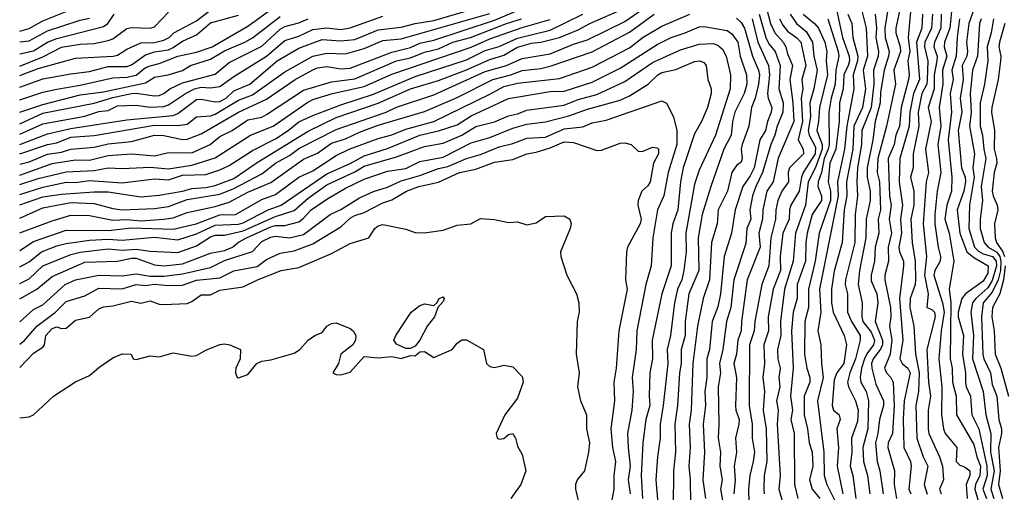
# Model space of a CAD drawing. Header units: metres. Extents: x -51132 to -49532, y -231222 to -229437.
# Tile 328 of 656: x -51132 to -51026, y -229602 to -229551. Entities that reach past the tile are written whole.
import ezdxf

# ---------------------------------------------------------------- set-up
doc = ezdxf.new("R2010")
doc.units = ezdxf.units.M
for name, color, linetype in [('CONTOUR_HALF', 8, 'Continuous'), ('CONTOUR_INDEX', 1, 'Continuous'), ('CONTOUR_INTER', 3, 'Continuous')]:
    doc.layers.add(name, color=color, linetype=linetype)

msp = doc.modelspace()

# ---------------------------------------------------------------- linework, layer by layer
at = {"layer": 'CONTOUR_HALF'}
for points, elevation in [([(-51131.58, -229557.35), (-51129.58, -229556.58), (-51125.58, -229555.47), (-51121.55, -229555.26), (-51121.08, -229555.14), (-51120.08, -229554.51), (-51118.58, -229553.82), (-51117.08, -229553.8), (-51116.08, -229553.55), (-51115.53, -229553.26), (-51115.03, -229552.76), (-51112.58, -229551.46), (-51110.08, -229549.54)], 55.5), ([(-51036.79, -229549.26), (-51037.45, -229552.26), (-51037.46, -229552.76), (-51036.97, -229554.26), (-51036.96, -229554.76), (-51037.67, -229556.76), (-51037.49, -229558.26), (-51038.44, -229562.76), (-51039.37, -229566.26), (-51039.44, -229567.76), (-51039.21, -229568.76), (-51039.08, -229571.76), (-51039.33, -229572.76), (-51039.27, -229574.26), (-51039.65, -229575.76), (-51039.74, -229577.26), (-51040.09, -229578.76), (-51040.08, -229579.39), (-51039.48, -229580.76), (-51039.37, -229581.76), (-51039.65, -229583.76), (-51038.88, -229585.76), (-51038.89, -229586.26), (-51039.08, -229586.72), (-51039.87, -229587.76), (-51040.07, -229588.26), (-51040.04, -229588.76), (-51039.58, -229590.48), (-51038.78, -229592.26), (-51038.79, -229592.76), (-51039.21, -229594.26), (-51039.37, -229595.76), (-51039.63, -229596.76), (-51039.45, -229598.76), (-51039.15, -229599.76), (-51038.81, -229602.26)], 56.5), ([(-51131.58, -229564.73), (-51128.58, -229563.61), (-51126.08, -229563.03), (-51120.08, -229562.11), (-51115.08, -229561.64), (-51114.58, -229561.43), (-51112.58, -229559.92), (-51112.08, -229559.89), (-51110.58, -229560.18), (-51110.08, -229560.13), (-51109.41, -229559.76), (-51108.58, -229559), (-51106.84, -229558.26), (-51103.92, -229555.76), (-51101.58, -229554.4), (-51099.08, -229553.49), (-51097.08, -229553.63), (-51095.58, -229553.46), (-51093.08, -229552.43), (-51090.58, -229552.15), (-51089.08, -229551.74), (-51087.08, -229551.42), (-51081.58, -229549.84)], 58.5), ([(-51131.58, -229559.95), (-51129.08, -229559.12), (-51127.58, -229558.79), (-51125.08, -229558.38), (-51121.58, -229557.6), (-51120.08, -229557.52), (-51119.08, -229557.32), (-51118.08, -229556.49), (-51117.58, -229556.3), (-51116.58, -229556.04), (-51114.58, -229555.26), (-51112.58, -229554.83), (-51110.9, -229554.26), (-51107.08, -229552.05), (-51104.08, -229549.89)], 56.5), ([(-51131.58, -229571.23), (-51129.08, -229570.36), (-51127.08, -229570.06), (-51123.58, -229569.81), (-51122.08, -229569.83), (-51118.58, -229570.36), (-51116.58, -229570.2), (-51114.08, -229569.77), (-51113.08, -229569.47), (-51111.58, -229569.37), (-51110.58, -229569.15), (-51108.58, -229568.4), (-51106.08, -229566.66), (-51100.58, -229563.33), (-51097.58, -229561.86), (-51093.08, -229560.3), (-51089.58, -229558.78), (-51086.58, -229557.87), (-51083.58, -229556.74), (-51081.08, -229555.63), (-51079.58, -229555.16), (-51078.08, -229554.3), (-51076.58, -229553.85), (-51075.58, -229553.77), (-51073.58, -229553.25), (-51071.58, -229552.45), (-51070.33, -229551.76), (-51066.58, -229550.1)], 61.5), ([(-51131.58, -229566.85), (-51130.58, -229566.6), (-51128.58, -229565.8), (-51127.08, -229565.58), (-51126.08, -229565.24), (-51123.58, -229565.02), (-51122.08, -229564.67), (-51119.58, -229564.42), (-51117.08, -229563.74), (-51116.08, -229563.79), (-51114.08, -229564.22), (-51113.58, -229564.17), (-51112.08, -229563.59), (-51108.08, -229561.26), (-51105.08, -229559.89), (-51101.99, -229557.76), (-51100.08, -229556.73), (-51099.58, -229556.53), (-51098.58, -229556.39), (-51097.08, -229556.63), (-51096.08, -229556.54), (-51091.58, -229554.84), (-51089.58, -229554.32), (-51088.58, -229553.86), (-51087.08, -229553.55), (-51080.58, -229551.41), (-51078.08, -229550.36)], 59.5), ([(-51131.58, -229552.57), (-51130.58, -229552.3), (-51129.08, -229551.47), (-51126.58, -229550.46)], 53.5), ([(-51131.58, -229555.03), (-51130.08, -229554.68), (-51128.58, -229553.76), (-51127.58, -229553.35), (-51122.58, -229552.09), (-51122.12, -229551.76), (-51121.43, -229550.76)], 54.5), ([(-51131.58, -229574.23), (-51128.08, -229572.93), (-51126.08, -229572.34), (-51124.08, -229572.36), (-51121.58, -229572.87), (-51120.08, -229572.81), (-51118.58, -229572.94), (-51116.08, -229572.76), (-51115.08, -229572.61), (-51113.58, -229572.06), (-51110.58, -229571.39), (-51109.08, -229570.93), (-51107.08, -229569.86), (-51104.58, -229568.83), (-51101.08, -229566.31), (-51099.58, -229565.69), (-51098.08, -229564.6), (-51096.58, -229564.13), (-51095.08, -229563.42), (-51093.08, -229562.67), (-51088.08, -229561.2), (-51084.58, -229559.69), (-51080.73, -229557.76), (-51078.8, -229557.26), (-51077.58, -229556.8), (-51075.58, -229556.57), (-51074.58, -229556.33), (-51070.08, -229554.79), (-51066.08, -229552.7), (-51063.42, -229550.76)], 62.5), ([(-51051.32, -229550.26), (-51050.93, -229551.76), (-51050.46, -229552.76), (-51049.54, -229553.76), (-51049.25, -229554.26), (-51049.08, -229555), (-51048.55, -229556.26), (-51048.84, -229557.76), (-51048.52, -229560.26), (-51048.41, -229562.26), (-51050.08, -229566.21), (-51050.64, -229568.76), (-51051.32, -229569.76), (-51051.72, -229571.76), (-51051.76, -229572.76), (-51052.17, -229574.26), (-51052.04, -229575.76), (-51053.41, -229579.26), (-51054.04, -229583.76), (-51054.07, -229584.76), (-51054.42, -229585.76), (-51054.55, -229587.26), (-51054.84, -229588.26), (-51054.55, -229589.76), (-51054.67, -229592.76), (-51054.63, -229593.26), (-51054.29, -229594.26), (-51054.3, -229594.76), (-51054.67, -229596.26), (-51054.56, -229597.76), (-51054.8, -229599.26), (-51054.72, -229600.76), (-51054.86, -229602.26)], 61.5), ([(-51048.8, -229550.76), (-51048.13, -229551.76), (-51047.08, -229552.63), (-51046.41, -229553.76), (-51046.25, -229555.26), (-51045.89, -229556.76), (-51046.25, -229558.76), (-51046.7, -229560.26), (-51046.63, -229561.76), (-51046.85, -229563.26), (-51046.76, -229563.76), (-51046.08, -229565.03), (-51046.1, -229565.76), (-51047.39, -229567.76), (-51047.59, -229568.26), (-51047.85, -229569.76), (-51048.72, -229571.26), (-51048.87, -229571.76), (-51048.91, -229572.76), (-51049.6, -229574.26), (-51049.89, -229576.76), (-51049.85, -229578.26), (-51050.62, -229580.26), (-51051.18, -229583.26), (-51051.14, -229584.76), (-51051.62, -229586.26), (-51051.54, -229588.26), (-51051.73, -229589.76), (-51051.57, -229591.26), (-51051.7, -229593.26), (-51051.38, -229595.26), (-51051.31, -229598.76), (-51051.61, -229600.26), (-51051.62, -229601.76), (-51051.6, -229602.26)], 60.5), ([(-51042.62, -229550.76), (-51042.16, -229551.76), (-51042.08, -229553.26), (-51041.54, -229555.26), (-51041.58, -229555.76), (-51042.03, -229557.26), (-51041.95, -229558.76), (-51042.71, -229562.76), (-51042.95, -229565.26), (-51043.73, -229568.76), (-51043.63, -229570.26), (-51045.66, -229580.26), (-51045.5, -229582.76), (-51045.83, -229584.76), (-51045.52, -229586.26), (-51045.45, -229588.26), (-51045.25, -229589.76), (-51045.85, -229592.26), (-51045.17, -229597.76), (-51045.16, -229600.26), (-51044.87, -229601.26), (-51043.62, -229603.76)], 58.5), ([(-51039.65, -229550.76), (-51039.51, -229552.26), (-51039.58, -229553.26), (-51039.32, -229554.76), (-51039.35, -229555.26), (-51039.84, -229556.76), (-51039.81, -229558.26), (-51040.08, -229560.76), (-51041.09, -229563.26), (-51041.15, -229564.76), (-51041.58, -229567.26), (-51041.65, -229568.76), (-51041.55, -229570.26), (-51041.83, -229572.26), (-51041.85, -229575.26), (-51042.87, -229579.26), (-51042.88, -229579.76), (-51042.65, -229580.76), (-51042.65, -229582.76), (-51042.22, -229583.76), (-51041.29, -229585.26), (-51041.27, -229585.76), (-51041.77, -229587.76), (-51042.4, -229589.26), (-51042.63, -229590.26), (-51042.55, -229590.76), (-51041.79, -229592.26), (-51041.48, -229593.26), (-51041.58, -229594.48), (-51042.22, -229596.26), (-51042.18, -229597.76), (-51042.35, -229599.26), (-51042.07, -229600.26), (-51041.75, -229602.76)], 57.5), ([(-51034.59, -229550.76), (-51034.64, -229552.26), (-51035.21, -229553.76), (-51034.91, -229557.76), (-51035.54, -229559.26), (-51035.96, -229561.26), (-51036, -229562.76), (-51037.01, -229566.26), (-51037.09, -229568.76), (-51036.74, -229571.26), (-51036.94, -229572.76), (-51036.84, -229574.26), (-51037.11, -229575.76), (-51037.07, -229576.26), (-51036.63, -229577.26), (-51036.62, -229577.76), (-51037.04, -229581.26), (-51036.69, -229585.76), (-51037, -229587.76), (-51036.77, -229588.26), (-51036.15, -229588.76), (-51035.92, -229589.26), (-51036.55, -229592.26), (-51036.65, -229594.26), (-51036.58, -229597.26), (-51035.88, -229598.76), (-51035.81, -229599.26), (-51036.06, -229601.76), (-51035.85, -229602.26)], 55.5), ([(-51032.58, -229550.76), (-51032.61, -229552.26), (-51033.31, -229553.76), (-51033.38, -229554.26), (-51033, -229555.26), (-51033.03, -229555.76), (-51033.34, -229557.26), (-51033.34, -229558.76), (-51033.96, -229560.76), (-51033.64, -229562.26), (-51034.25, -229565.26), (-51033.94, -229567.76), (-51034.2, -229568.76), (-51034.51, -229573.26), (-51034.16, -229576.76), (-51034.35, -229578.76), (-51033.99, -229580.76), (-51034.11, -229582.26), (-51033.58, -229582.45), (-51033.31, -229582.76), (-51033.23, -229583.26), (-51034.11, -229586.76), (-51033.95, -229590.26), (-51033.71, -229591.76), (-51033.99, -229593.26), (-51033.99, -229595.26), (-51033.91, -229595.76), (-51032.74, -229598.26), (-51032.44, -229599.26), (-51032.32, -229600.76), (-51032.75, -229601.76), (-51032.58, -229602.25)], 54.5), ([(-51131.58, -229562.53), (-51129.08, -229561.39), (-51123.58, -229560.31), (-51121.58, -229559.7), (-51119.58, -229559.28), (-51119.08, -229559.23), (-51117.08, -229559.51), (-51116.58, -229559.47), (-51116.08, -229559.26), (-51115.44, -229558.76), (-51114.08, -229558.13), (-51110.58, -229557.21), (-51109.08, -229555.94), (-51105.58, -229554.2), (-51103.58, -229552.36), (-51103.08, -229552.09), (-51101.58, -229551.68), (-51100.58, -229551.24)], 57.5), ([(-51131.58, -229569.04), (-51129.58, -229568.41), (-51126.58, -229567.67), (-51123.58, -229567.53), (-51122.08, -229567.25), (-51120.58, -229567.32), (-51117.58, -229567.18), (-51115.58, -229567.34), (-51113.08, -229566.96), (-51110.58, -229566.18), (-51106.77, -229563.76), (-51104.35, -229562.76), (-51100.73, -229560.26), (-51100.08, -229559.93), (-51097.99, -229559.26), (-51094.58, -229558.52), (-51091.58, -229557.18), (-51083.08, -229554.31), (-51081.08, -229553.42), (-51077.58, -229552.19), (-51074.58, -229551.31)], 60.5), ([(-51052.88, -229551.26), (-51052.27, -229553.76), (-51051.13, -229556.26), (-51051.01, -229557.26), (-51051.24, -229559.26), (-51051.16, -229559.76), (-51050.76, -229560.76), (-51050.84, -229561.26), (-51051.24, -229562.26), (-51051.45, -229563.26), (-51052.07, -229564.26), (-51052.66, -229567.26), (-51053.08, -229568.11), (-51053.89, -229569.26), (-51054.7, -229571.76), (-51055.11, -229574.26), (-51055.89, -229576.76), (-51056.27, -229580.76), (-51056.58, -229582.16), (-51057.19, -229583.76), (-51057.46, -229586.76), (-51057.76, -229587.76), (-51057.75, -229589.76), (-51057.96, -229591.26), (-51057.91, -229592.76), (-51058.13, -229594.76), (-51057.99, -229597.76), (-51058.17, -229600.76), (-51057.89, -229602.76)], 62.5), ([(-51044.74, -229551.26), (-51043.63, -229554.76), (-51043.57, -229555.26), (-51043.9, -229556.76), (-51043.97, -229558.26), (-51044.41, -229559.76), (-51044.65, -229561.26), (-51044.61, -229564.76), (-51044.7, -229565.26), (-51045.15, -229566.26), (-51045.44, -229567.76), (-51045.79, -229568.76), (-51045.82, -229569.26), (-51045.42, -229570.26), (-51045.42, -229570.76), (-51046.44, -229572.26), (-51046.97, -229574.26), (-51047.12, -229575.26), (-51047.16, -229577.26), (-51048.05, -229579.76), (-51048.06, -229581.26), (-51048.47, -229582.76), (-51048.64, -229584.76), (-51048.48, -229588.76), (-51048.77, -229591.76), (-51048.56, -229593.26), (-51048.74, -229594.26), (-51048.36, -229595.76), (-51048.34, -229601.26), (-51047.97, -229602.76)], 59.5), ([(-51030.61, -229551.26), (-51030.87, -229553.26), (-51030.96, -229555.26), (-51031.44, -229556.76), (-51031.27, -229557.76), (-51031.61, -229559.26), (-51031.47, -229561.26), (-51031.83, -229564.26), (-51031.42, -229568.26), (-51031.45, -229569.76), (-51031.95, -229571.26), (-51032.18, -229572.76), (-51031.7, -229574.26), (-51031.2, -229577.26), (-51031.71, -229580.26), (-51031.54, -229581.76), (-51031.6, -229587.76), (-51031.4, -229588.76), (-51031.37, -229590.26), (-51030.97, -229591.76), (-51030.92, -229593.76), (-51029.08, -229596.95), (-51028.76, -229598.26), (-51028.36, -229599.26), (-51028.44, -229600.26), (-51028.89, -229601.26), (-51028.96, -229601.76), (-51028.4, -229603.76)], 53.5), ([(-51028.27, -229551.26), (-51028.47, -229551.76), (-51028.68, -229555.26), (-51029.22, -229556.76), (-51029.45, -229559.26), (-51029.34, -229561.26), (-51029.52, -229562.76), (-51029.01, -229565.76), (-51029.19, -229567.26), (-51029.03, -229568.26), (-51029.55, -229571.26), (-51029.62, -229573.76), (-51028.99, -229575.76), (-51028.58, -229576.2), (-51028.08, -229576.48), (-51027.06, -229576.76), (-51026.68, -229577.26), (-51026.64, -229577.76), (-51027.08, -229579.36), (-51027.58, -229580.14), (-51028.86, -229581.26), (-51029.21, -229581.76), (-51029.39, -229582.76), (-51029.12, -229585.26), (-51029.21, -229587.76), (-51028.05, -229591.26), (-51027.76, -229593.76), (-51027.24, -229595.76), (-51027.27, -229597.76), (-51026.9, -229599.76), (-51027.25, -229601.76), (-51026.91, -229602.76)], 52.5), ([(-51025.73, -229551.76), (-51026.32, -229553.76), (-51026.39, -229554.26), (-51026.15, -229555.26), (-51026.19, -229555.76), (-51026.44, -229557.76), (-51027.14, -229560.76), (-51027.17, -229561.26), (-51026.85, -229563.26), (-51026.9, -229565.26), (-51026.62, -229566.26), (-51026.6, -229566.76), (-51026.89, -229567.76), (-51027.09, -229569.76), (-51027, -229570.26), (-51026.55, -229571.26), (-51026.49, -229571.76), (-51026.84, -229573.26), (-51026.76, -229574.76), (-51026.63, -229575.26), (-51025.95, -229576.26), (-51025.79, -229576.76)], 51.5), ([(-51131.58, -229577.88), (-51130.58, -229577.35), (-51129.25, -229576.26), (-51127.58, -229575.61), (-51126.58, -229575.36), (-51124.08, -229575.01), (-51122.08, -229574.91), (-51120.58, -229575), (-51117.08, -229574.68), (-51114.58, -229574.98), (-51112.58, -229574.35), (-51110.58, -229573.4), (-51108.08, -229573.28), (-51107.58, -229573.15), (-51104.88, -229571.76), (-51103.49, -229571.26), (-51098.58, -229567.89), (-51096.08, -229566.77), (-51094.58, -229565.96), (-51092.08, -229565.17), (-51088.58, -229563.73), (-51086.58, -229563.27), (-51084.58, -229562.62), (-51083.08, -229561.67), (-51079.08, -229559.8), (-51074.58, -229559.06), (-51073.08, -229559.01), (-51070.08, -229558.07), (-51067.08, -229556.54), (-51063.08, -229554), (-51061.58, -229553.25), (-51060.08, -229552.77), (-51058.58, -229552.1), (-51058.08, -229552.07), (-51055.58, -229552.52), (-51055.08, -229552.86), (-51054.43, -229553.76), (-51054.19, -229555.26), (-51053.48, -229557.26), (-51053.46, -229558.26), (-51053.75, -229559.26), (-51054.75, -229561.26), (-51055.01, -229562.26), (-51055.14, -229563.76), (-51055.93, -229565.26), (-51057.33, -229569.26), (-51058.24, -229572.26), (-51058.68, -229574.76), (-51058.63, -229578.26), (-51059.67, -229580.76), (-51060.07, -229583.76), (-51060.08, -229585.26), (-51060.5, -229586.76), (-51060.5, -229588.26), (-51060.69, -229589.26), (-51060.91, -229592.76), (-51061.18, -229594.76), (-51061.12, -229597.76), (-51061.32, -229599.76), (-51061.37, -229603.76)], 63.5), ([(-51131.58, -229581.32), (-51129.74, -229580.26), (-51128.08, -229578.91), (-51124.58, -229577.37), (-51121.08, -229577.28), (-51119.58, -229576.93), (-51119.08, -229576.95), (-51117.08, -229577.65), (-51116.08, -229577.77), (-51114.08, -229577.54), (-51111.08, -229576.4), (-51109.58, -229576.14), (-51108.7, -229575.76), (-51108.08, -229575.24), (-51107.22, -229574.76), (-51104.58, -229573.59), (-51104.08, -229573.43), (-51103.08, -229573.45), (-51101.58, -229573.05), (-51101.08, -229572.67), (-51100.27, -229571.76), (-51098.58, -229570.61), (-51096.58, -229569.44), (-51094.58, -229568.46), (-51092.08, -229567.61), (-51090.08, -229567.31), (-51088.58, -229566.57), (-51086.08, -229566.1), (-51083.08, -229564.56), (-51081.08, -229564.01), (-51078.58, -229562.99), (-51077.08, -229562.55), (-51075.08, -229562.31), (-51072.58, -229561.67), (-51070.58, -229560.94), (-51067.08, -229560), (-51066.08, -229559.53), (-51064.07, -229558.26), (-51063.03, -229557.26), (-51062.58, -229557.03), (-51061.08, -229556.68), (-51059.08, -229555.85), (-51058.52, -229555.76), (-51058.08, -229555.95), (-51057.84, -229556.26), (-51057.65, -229557.76), (-51057.28, -229558.76), (-51057.29, -229559.26), (-51057.69, -229560.76), (-51058.32, -229562.26), (-51059.08, -229563.59), (-51060.29, -229567.26), (-51060.6, -229568.76), (-51060.88, -229571.76), (-51061.41, -229573.26), (-51061.59, -229574.26), (-51061.6, -229577.76), (-51062.6, -229580.76), (-51063.64, -229585.76), (-51063.59, -229587.76), (-51063.86, -229589.26), (-51063.96, -229591.76), (-51063.89, -229592.76), (-51064.31, -229594.26), (-51064.62, -229596.76), (-51064.8, -229600.26), (-51064.65, -229602.76)], 64.5), ([(-51131.58, -229586.18), (-51131.08, -229585.78), (-51129.73, -229584.26), (-51127.72, -229582.76), (-51126.58, -229581.59), (-51124.58, -229580.99), (-51123.08, -229580.16), (-51120.58, -229580.23), (-51119.08, -229579.77), (-51118.08, -229579.87), (-51117.08, -229579.74), (-51115.58, -229579.89), (-51114.08, -229579.86), (-51112.58, -229579.32), (-51110.08, -229579.07), (-51108.58, -229578.32), (-51106.08, -229577.84), (-51105.08, -229577.1), (-51103.58, -229576.4), (-51102.08, -229576.17), (-51100.08, -229575.41), (-51097.08, -229573.58), (-51096.08, -229572.66), (-51095.58, -229572.37), (-51094.58, -229572.05), (-51092.58, -229571.01), (-51091.58, -229570.7), (-51090.02, -229569.76), (-51088.68, -229569.26), (-51086.58, -229568.8), (-51084.31, -229567.76), (-51082.58, -229567.41), (-51080.58, -229566.65), (-51078.58, -229566.34), (-51077.08, -229565.74), (-51076.08, -229565.57), (-51074.58, -229565.11), (-51073.08, -229564.45), (-51072.08, -229564.54), (-51069.58, -229565.38), (-51069.08, -229565.35), (-51067.08, -229564.59), (-51066.58, -229564.58), (-51065.9, -229564.76), (-51065.08, -229565.49), (-51064.58, -229565.46), (-51063.58, -229565.04), (-51063.08, -229565.09), (-51062.93, -229565.26), (-51062.95, -229565.76), (-51063.5, -229566.76), (-51063.85, -229568.76), (-51064.08, -229569.18), (-51064.73, -229569.76), (-51065.12, -229570.76), (-51065.17, -229571.26), (-51064.82, -229572.76), (-51064.92, -229573.26), (-51066.27, -229575.76), (-51066.37, -229576.26), (-51066.5, -229579.26), (-51066.33, -229580.26), (-51067.22, -229584.76), (-51067.51, -229588.76), (-51067.75, -229590.26), (-51067.69, -229592.26), (-51068.07, -229595.26), (-51067.89, -229597.26), (-51067.56, -229598.76), (-51067.73, -229600.26), (-51067.75, -229601.76), (-51068.39, -229605.26)], 65.5), ([(-51025.71, -229577.76), (-51025.87, -229579.26), (-51026.27, -229580.76), (-51027.07, -229582.26), (-51027.13, -229583.26), (-51026.9, -229584.76), (-51026.77, -229587.26), (-51026.18, -229588.76), (-51025.36, -229591.76)], 51.5), ([(-51086.5, -229581.26), (-51086.08, -229581.11), (-51085.98, -229581.26), (-51086.08, -229581.61), (-51086.66, -229582.26), (-51087.01, -229583.26), (-51087.79, -229584.26), (-51088.6, -229585.76), (-51089.08, -229586.39), (-51089.58, -229586.64), (-51090.08, -229586.64), (-51091.08, -229586.18), (-51091.37, -229585.76), (-51091.16, -229585.26), (-51089.51, -229582.76), (-51088.58, -229582.02), (-51088.08, -229581.86), (-51087.08, -229582.04), (-51086.76, -229581.76), (-51086.5, -229581.26)], 66.5), ([(-51131.58, -229594.1), (-51130.58, -229593.98), (-51130.1, -229593.76), (-51127.95, -229591.76), (-51125.58, -229590.21), (-51124.08, -229589.54), (-51123.08, -229588.68), (-51121.58, -229587.64), (-51120.58, -229587.23), (-51119.59, -229587.26), (-51119.38, -229587.76), (-51119.08, -229587.81), (-51117.58, -229587.44), (-51116.58, -229587.54), (-51115.08, -229587.1), (-51113.08, -229587.48), (-51112.58, -229587.41), (-51111.58, -229586.82), (-51110.08, -229586.21), (-51109.58, -229586.15), (-51109, -229586.26), (-51107.84, -229586.76), (-51107.9, -229587.76), (-51108.35, -229588.76), (-51108.41, -229589.26), (-51108.23, -229589.76), (-51108.08, -229589.8), (-51107.08, -229589.45), (-51106.09, -229588.26), (-51105.58, -229588.01), (-51104.58, -229587.87), (-51102.08, -229587.16), (-51101.49, -229586.76), (-51100.58, -229585.74), (-51099.88, -229585.26), (-51099.08, -229584.92), (-51098.58, -229584.25), (-51098.08, -229583.97), (-51097.58, -229583.88), (-51096.08, -229584.51), (-51095.74, -229584.76), (-51095.46, -229585.26), (-51095.49, -229585.76), (-51095.79, -229586.26), (-51097.08, -229587.26), (-51097.34, -229588.26), (-51097.94, -229589.26), (-51097.58, -229589.43), (-51097.08, -229589.47), (-51096.08, -229589.19), (-51094.58, -229587.52), (-51093.08, -229587.65), (-51091.58, -229587.49), (-51090.58, -229587.7), (-51089.58, -229587.38), (-51089.08, -229587.44), (-51088.58, -229586.99), (-51088.08, -229586.96), (-51087.08, -229587.61), (-51085.12, -229586.76), (-51084.58, -229586.08), (-51084.08, -229585.7), (-51083.58, -229585.71), (-51081.76, -229586.76), (-51081.42, -229588.26), (-51081.08, -229588.58), (-51080.58, -229588.67), (-51079.58, -229588.42), (-51078.58, -229588.62), (-51077.58, -229589.65), (-51077.49, -229590.26), (-51078.08, -229591.98), (-51079.44, -229593.76), (-51080.37, -229595.76), (-51080.28, -229596.26), (-51080.08, -229596.39), (-51079.58, -229596.3), (-51079.08, -229595.88), (-51078.58, -229595.76), (-51078.3, -229596.26), (-51078.08, -229597.12), (-51077.58, -229598.03), (-51077.2, -229599.76), (-51077.74, -229601.26), (-51078.8, -229602.76)], 66.5)]:
    msp.add_lwpolyline(points, dxfattribs=dict(at, elevation=elevation))
at = {"layer": 'CONTOUR_INDEX'}
for points, elevation in [([(-51131.58, -229556.35), (-51129.08, -229555.35), (-51127.08, -229554.31), (-51125.08, -229553.96), (-51123.58, -229553.9), (-51122.08, -229553.57), (-51121.58, -229553.41), (-51120.08, -229552.3), (-51119.58, -229552.17), (-51117.58, -229552.26), (-51117.08, -229552.13), (-51115.58, -229550.54)], 55), ([(-51047.4, -229550.76), (-51046.18, -229551.76), (-51045.76, -229552.26), (-51045.09, -229553.76), (-51044.85, -229554.76), (-51044.93, -229555.76), (-51044.79, -229557.26), (-51045.64, -229560.76), (-51045.74, -229562.26), (-51045.95, -229563.26), (-51045.38, -229564.76), (-51045.36, -229565.26), (-51046.08, -229567.23), (-51046.85, -229568.76), (-51047.17, -229571.26), (-51048.23, -229574.26), (-51048.49, -229577.26), (-51049.42, -229580.26), (-51049.85, -229583.76), (-51049.8, -229585.26), (-51050.17, -229586.76), (-51050.14, -229587.76), (-51049.89, -229588.76), (-51050.02, -229589.76), (-51049.92, -229590.76), (-51050.27, -229592.26), (-51050.09, -229593.26), (-51050.18, -229594.76), (-51049.88, -229600.26), (-51050.01, -229601.76), (-51049.29, -229604.26)], 60), ([(-51033.49, -229550.76), (-51033.62, -229552.26), (-51034.33, -229553.76), (-51034.35, -229554.26), (-51034.01, -229555.76), (-51034.08, -229557.83), (-51034.13, -229558.26), (-51034.64, -229559.26), (-51035.05, -229561.26), (-51034.96, -229562.76), (-51035.6, -229565.76), (-51035.59, -229567.26), (-51035.87, -229568.26), (-51035.52, -229569.76), (-51035.52, -229571.26), (-51035.83, -229572.76), (-51035.68, -229575.26), (-51035.38, -229577.26), (-51035.33, -229579.26), (-51035.37, -229579.76), (-51035.89, -229581.26), (-51035.95, -229582.26), (-51035.51, -229584.26), (-51035.33, -229587.26), (-51034.95, -229589.26), (-51035.01, -229591.26), (-51035.3, -229592.76), (-51035.2, -229596.26), (-51034.51, -229598.26), (-51034.01, -229599.26), (-51034.4, -229601.26), (-51034.08, -229602.29)], 55), ([(-51131.58, -229568.03), (-51128.08, -229566.78), (-51125.58, -229566.39), (-51124.08, -229566.41), (-51122.08, -229565.94), (-51119.58, -229565.74), (-51117.08, -229565.95), (-51115.58, -229565.62), (-51113.08, -229565.63), (-51111.12, -229564.76), (-51110.08, -229563.87), (-51108.74, -229563.26), (-51107.08, -229562.09), (-51105.58, -229561.8), (-51105.08, -229561.53), (-51101.08, -229558.91), (-51098.08, -229558.01), (-51095.58, -229557.68), (-51091.08, -229555.78), (-51089.58, -229555.44), (-51088.08, -229554.82), (-51086.58, -229554.46), (-51085.04, -229553.76), (-51083.13, -229553.26), (-51079.29, -229551.76), (-51077.66, -229551.26)], 60), ([(-51131.58, -229583.77), (-51130.08, -229582.47), (-51129.08, -229581.95), (-51126.69, -229579.76), (-51125.58, -229579.26), (-51123.08, -229578.78), (-51120.58, -229578.85), (-51119.08, -229578.63), (-51117.58, -229578.88), (-51116.08, -229578.87), (-51114.08, -229578.64), (-51111.08, -229577.95), (-51109.58, -229577.21), (-51106.58, -229576.23), (-51105.58, -229575.17), (-51104.58, -229574.68), (-51104.08, -229574.58), (-51102.58, -229574.78), (-51101.08, -229574.42), (-51098.23, -229572.26), (-51097.08, -229571.71), (-51095.08, -229570.48), (-51093.58, -229569.78), (-51092.08, -229569.34), (-51090.58, -229568.64), (-51088.58, -229568.08), (-51086.58, -229567.33), (-51085.58, -229567.12), (-51083.58, -229566.24), (-51082.08, -229565.83), (-51080.08, -229565.01), (-51078.58, -229564.64), (-51077.08, -229564.06), (-51075.08, -229563.95), (-51073.08, -229563.05), (-51071.08, -229562.84), (-51070.08, -229562.43), (-51068.58, -229562.13), (-51062.58, -229560.06), (-51062.08, -229560.32), (-51061.34, -229561.76), (-51060.97, -229563.26), (-51060.96, -229564.76), (-51061.91, -229567.76), (-51062.37, -229570.26), (-51063.05, -229571.76), (-51063.55, -229574.76), (-51063.72, -229577.76), (-51064.32, -229579.76), (-51065.29, -229584.76), (-51065.34, -229586.76), (-51065.76, -229589.76), (-51065.68, -229591.26), (-51065.82, -229593.26), (-51066.26, -229595.76), (-51066.22, -229597.26), (-51065.99, -229599.26), (-51066.21, -229600.76), (-51065.98, -229602.26)], 65)]:
    msp.add_lwpolyline(points, dxfattribs=dict(at, elevation=elevation))
at = {"layer": 'CONTOUR_INTER'}
for points, elevation in [([(-51035.75, -229549.26), (-51036.13, -229553.26), (-51035.95, -229554.76), (-51036.15, -229555.76), (-51036.01, -229557.26), (-51036.08, -229557.76), (-51036.88, -229560.76), (-51037.04, -229562.76), (-51037.45, -229563.76), (-51037.64, -229564.76), (-51038.28, -229566.26), (-51038.11, -229570.26), (-51037.94, -229571.26), (-51038.16, -229572.76), (-51037.91, -229574.26), (-51038.26, -229575.76), (-51038.23, -229577.26), (-51038.63, -229578.76), (-51038.64, -229579.26), (-51038.02, -229582.26), (-51037.99, -229583.26), (-51038.13, -229584.26), (-51037.86, -229585.76), (-51038.07, -229587.26), (-51038.65, -229588.76), (-51038.44, -229589.26), (-51037.98, -229589.76), (-51037.73, -229590.26), (-51037.61, -229592.76), (-51037.79, -229595.76), (-51038.26, -229596.76), (-51038.29, -229597.26), (-51037.58, -229599.76), (-51037.61, -229601.26), (-51037.36, -229602.76)], 56), ([(-51031.41, -229549.76), (-51031.63, -229552.26), (-51032.22, -229553.76), (-51032.24, -229554.26), (-51031.97, -229555.26), (-51032.44, -229556.76), (-51032.4, -229558.26), (-51032.78, -229560.76), (-51032.62, -229562.76), (-51032.93, -229564.76), (-51032.6, -229567.76), (-51033, -229569.76), (-51033.27, -229572.26), (-51033.25, -229573.26), (-51032.91, -229575.76), (-51032.64, -229576.76), (-51032.7, -229577.26), (-51033.26, -229578.26), (-51033.37, -229578.76), (-51032.43, -229581.76), (-51032.24, -229582.76), (-51032.57, -229584.76), (-51032.84, -229587.76), (-51032.49, -229590.76), (-51032.54, -229593.76), (-51032.33, -229595.26), (-51032.15, -229595.76), (-51030.89, -229597.26), (-51030.98, -229598.76), (-51030.58, -229599.18), (-51030.08, -229599.34), (-51029.48, -229599.76), (-51029.49, -229600.26), (-51029.88, -229601.26), (-51029.87, -229601.76), (-51029.79, -229602.76)], 54), ([(-51028.9, -229549.76), (-51029.6, -229551.76), (-51029.86, -229553.76), (-51029.73, -229554.76), (-51029.81, -229555.26), (-51030.31, -229556.26), (-51030.21, -229557.76), (-51030.54, -229559.76), (-51030.34, -229561.26), (-51030.74, -229563.26), (-51030.38, -229567.26), (-51030, -229568.26), (-51029.95, -229568.76), (-51030.15, -229569.76), (-51030.84, -229571.76), (-51030.58, -229574.26), (-51029.82, -229576.26), (-51029.08, -229576.88), (-51027.53, -229577.76), (-51027.58, -229578.55), (-51028.08, -229579.4), (-51029.98, -229580.76), (-51030.36, -229581.26), (-51030.76, -229582.76), (-51030.75, -229583.26), (-51030.16, -229585.26), (-51030.27, -229587.26), (-51029.95, -229589.26), (-51029.98, -229590.26), (-51029.89, -229590.76), (-51029.43, -229591.76), (-51029.28, -229593.76), (-51028.52, -229595.26), (-51027.66, -229599.26), (-51027.65, -229600.26), (-51028.1, -229601.76), (-51027.71, -229602.76)], 53), ([(-51131.58, -229572.66), (-51129.08, -229571.56), (-51126.08, -229570.98), (-51123.58, -229571.08), (-51121.58, -229571.63), (-51120.58, -229571.77), (-51117.08, -229571.63), (-51115.58, -229571.39), (-51113.58, -229570.65), (-51110.08, -229570.08), (-51108.58, -229569.46), (-51105.58, -229567.9), (-51104.1, -229566.76), (-51102.58, -229565.93), (-51101.58, -229565.16), (-51097.58, -229563.12), (-51092.22, -229561.26), (-51091.08, -229560.72), (-51087.08, -229559.41), (-51081.58, -229556.91), (-51079.29, -229556.26), (-51077.58, -229555.53), (-51074.58, -229555.02), (-51072.08, -229553.99), (-51070.58, -229553.52), (-51066.58, -229551.54), (-51064.71, -229550.26)], 62), ([(-51131.58, -229565.75), (-51128.58, -229564.76), (-51127.58, -229564.56), (-51126.08, -229563.97), (-51123.58, -229563.79), (-51117.08, -229562.67), (-51114.58, -229562.69), (-51113.58, -229562.55), (-51112.58, -229561.77), (-51111.08, -229561.68), (-51110.58, -229561.5), (-51108.08, -229559.98), (-51106.58, -229559.41), (-51103.08, -229556.95), (-51100.08, -229555.26), (-51098.58, -229554.95), (-51096.58, -229555.02), (-51094.58, -229554.43), (-51092.58, -229553.57), (-51090.58, -229553.42), (-51081.08, -229550.68)], 59), ([(-51131.58, -229576.13), (-51130.08, -229575.16), (-51126.58, -229573.95), (-51122.08, -229573.97), (-51119.58, -229573.7), (-51115.08, -229573.82), (-51112.62, -229573.26), (-51110.08, -229572.29), (-51108.39, -229572.26), (-51105.58, -229570.64), (-51104.08, -229570.12), (-51101.58, -229568.25), (-51100.08, -229567.57), (-51097.58, -229565.92), (-51096.19, -229565.26), (-51093.08, -229564.1), (-51091.58, -229563.72), (-51090.08, -229563.09), (-51087.08, -229562.26), (-51081.08, -229559.36), (-51079.58, -229558.52), (-51078.08, -229558.17), (-51073.58, -229557.66), (-51070.08, -229556.45), (-51066.08, -229554.37), (-51064.58, -229553.21), (-51062.58, -229552.04), (-51059.58, -229550.74)], 63), ([(-51131.58, -229570.11), (-51129.08, -229569.34), (-51126.58, -229568.78), (-51125.58, -229568.83), (-51124.08, -229568.6), (-51120.58, -229568.86), (-51117.08, -229568.42), (-51115.58, -229568.54), (-51114.08, -229568.02), (-51111.58, -229567.97), (-51110.08, -229567.47), (-51109.08, -229567.01), (-51106.58, -229565.39), (-51104.08, -229564.13), (-51102.74, -229563.26), (-51101.58, -229562.3), (-51100.08, -229561.62), (-51097.08, -229560.48), (-51093.58, -229559.36), (-51089.08, -229557.44), (-51083.58, -229555.65), (-51081.58, -229554.64), (-51080.08, -229554.23), (-51078.08, -229553.32), (-51074.58, -229552.47), (-51071.08, -229550.76)], 61), ([(-51131.58, -229558.59), (-51129.08, -229557.71), (-51126.08, -229557.15), (-51124.08, -229556.92), (-51122.08, -229556.39), (-51120.08, -229556.36), (-51119.58, -229556.2), (-51118.08, -229555.13), (-51117.08, -229554.81), (-51115.58, -229554.57), (-51115.08, -229554.35), (-51114.08, -229553.65), (-51112.58, -229552.97), (-51111.08, -229551.68), (-51108.08, -229550.85)], 56), ([(-51052.14, -229550.76), (-51051.41, -229553.26), (-51051.08, -229553.93), (-51050.41, -229554.76), (-51049.88, -229556.26), (-51050, -229558.76), (-51049.56, -229560.26), (-51049.6, -229561.26), (-51050.21, -229562.76), (-51050.43, -229563.76), (-51050.87, -229564.76), (-51051.76, -229567.76), (-51052.5, -229569.26), (-51052.84, -229570.26), (-51053.12, -229571.76), (-51053.02, -229572.76), (-51053.45, -229573.76), (-51053.58, -229575.37), (-51054.86, -229579.26), (-51055.19, -229582.26), (-51055.64, -229583.76), (-51056.04, -229586.76), (-51056.38, -229588.26), (-51056.28, -229589.26), (-51056.55, -229590.76), (-51056.45, -229594.76), (-51056.55, -229596.26), (-51056.28, -229597.76), (-51056.37, -229599.26), (-51056.12, -229600.76), (-51056.29, -229601.76), (-51055.94, -229603.76)], 62), ([(-51043.82, -229550.26), (-51043.18, -229553.26), (-51042.45, -229555.26), (-51042.43, -229555.76), (-51042.57, -229556.26), (-51043.03, -229557.26), (-51043.09, -229558.76), (-51043.5, -229560.26), (-51043.52, -229562.26), (-51043.88, -229565.26), (-51044.53, -229566.76), (-51044.71, -229568.76), (-51044.47, -229569.76), (-51044.47, -229570.76), (-51045.68, -229574.26), (-51046.13, -229577.26), (-51046.83, -229580.26), (-51046.82, -229582.26), (-51047.22, -229583.76), (-51047.26, -229587.26), (-51047.02, -229588.76), (-51046.69, -229589.76), (-51046.68, -229590.26), (-51047.29, -229591.76), (-51047.3, -229593.76), (-51046.95, -229595.26), (-51046.76, -229596.76), (-51046.44, -229597.76), (-51046.36, -229599.26), (-51046.72, -229600.76), (-51046.42, -229601.76), (-51045.63, -229602.76)], 59), ([(-51041.14, -229550.26), (-51040.64, -229552.26), (-51040.5, -229555.26), (-51040.95, -229556.76), (-51040.7, -229558.76), (-51041.03, -229560.76), (-51041.95, -229562.76), (-51042.07, -229565.26), (-51042.74, -229568.76), (-51042.7, -229570.26), (-51043.01, -229571.76), (-51043.21, -229575.26), (-51044.08, -229578.34), (-51044.36, -229580.26), (-51044.35, -229581.76), (-51044.19, -229582.76), (-51043, -229585.26), (-51042.75, -229586.26), (-51043.04, -229588.26), (-51043.8, -229589.26), (-51044.08, -229590.01), (-51044.29, -229592.76), (-51044.13, -229593.26), (-51043.54, -229593.76), (-51043.42, -229594.26), (-51043.78, -229595.26), (-51043.6, -229597.26), (-51043.75, -229599.26), (-51043.14, -229602.26)], 58), ([(-51038.29, -229550.26), (-51038.63, -229552.26), (-51038.58, -229553.27), (-51038.18, -229554.76), (-51038.23, -229555.26), (-51038.71, -229556.76), (-51039.08, -229559.17), (-51039.12, -229560.26), (-51039.68, -229562.26), (-51039.92, -229564.26), (-51040.51, -229567.26), (-51040.51, -229568.26), (-51040.21, -229569.76), (-51040.22, -229570.76), (-51040.62, -229572.76), (-51040.67, -229574.76), (-51041.35, -229578.26), (-51041.49, -229579.76), (-51041.07, -229581.76), (-51041.1, -229583.26), (-51040.98, -229583.76), (-51040.08, -229584.89), (-51039.73, -229585.76), (-51039.83, -229586.26), (-51040.58, -229587.21), (-51040.82, -229587.76), (-51041.15, -229588.76), (-51041.27, -229589.76), (-51041.2, -229590.26), (-51040.65, -229591.26), (-51040.37, -229592.26), (-51040.47, -229595.26), (-51041.01, -229597.26), (-51040.93, -229598.76), (-51040.5, -229600.26), (-51040.25, -229602.26)], 57), ([(-51131.58, -229563.63), (-51129.08, -229562.52), (-51124.58, -229561.7), (-51123.08, -229561.2), (-51122.08, -229561.08), (-51121.08, -229560.6), (-51119.08, -229560.52), (-51117.58, -229560.72), (-51116.08, -229560.68), (-51115.58, -229560.49), (-51113.78, -229559.26), (-51112.81, -229558.76), (-51112.08, -229558.6), (-51111.08, -229558.65), (-51110.08, -229558.52), (-51108.58, -229557.43), (-51105.08, -229555.25), (-51103.08, -229553.58), (-51101.58, -229553.1), (-51100.08, -229552.39), (-51098.58, -229552.23), (-51097.08, -229552.4), (-51096.08, -229552.21), (-51092.58, -229550.98)], 58), ([(-51131.58, -229561.29), (-51129.08, -229560.45), (-51125.08, -229559.42), (-51122.58, -229559.1), (-51118.08, -229558.14), (-51117.08, -229557.51), (-51115.63, -229557.26), (-51114.08, -229556.81), (-51113.22, -229556.26), (-51111.08, -229555.6), (-51109.58, -229554.7), (-51107.4, -229553.76), (-51106.58, -229553.28), (-51103.58, -229551.02)], 57), ([(-51131.58, -229553.72), (-51130.58, -229553.61), (-51128.58, -229552.55), (-51125.08, -229551.39), (-51124.08, -229551.19)], 54), ([(-51054.58, -229551.2), (-51054.08, -229551.64), (-51053.69, -229552.26), (-51052.85, -229555.26), (-51052.19, -229556.76), (-51052.09, -229557.26), (-51052.19, -229558.26), (-51052.57, -229559.76), (-51052.96, -229560.76), (-51053.25, -229562.76), (-51053.97, -229564.76), (-51054.05, -229565.26), (-51053.96, -229566.26), (-51054.08, -229566.63), (-51054.58, -229567), (-51055.05, -229567.76), (-51055.53, -229569.76), (-51056.54, -229571.76), (-51056.66, -229573.26), (-51057.26, -229575.26), (-51057.47, -229579.26), (-51058.16, -229581.26), (-51058.77, -229584.26), (-51059.26, -229588.26), (-51059.45, -229593.26), (-51059.66, -229594.76), (-51059.56, -229597.26), (-51059.7, -229599.26), (-51059.53, -229600.76), (-51059.51, -229603.26)], 63), ([(-51049.95, -229551.26), (-51049.58, -229551.94), (-51049.08, -229552.59), (-51048.08, -229553.31), (-51047.67, -229553.76), (-51047.1, -229556.26), (-51047.55, -229557.76), (-51047.43, -229558.76), (-51047.61, -229559.76), (-51047.49, -229562.26), (-51047.95, -229564.26), (-51047.42, -229565.26), (-51047.36, -229565.76), (-51048.86, -229567.26), (-51049, -229567.76), (-51048.99, -229568.76), (-51049.68, -229569.76), (-51050.11, -229570.76), (-51050.33, -229571.76), (-51050.37, -229572.76), (-51050.89, -229574.76), (-51051.1, -229577.76), (-51051.83, -229579.76), (-51052.61, -229583.76), (-51052.67, -229584.76), (-51053.17, -229586.26), (-51053.19, -229592.76), (-51052.89, -229594.76), (-51052.9, -229596.26), (-51052.65, -229597.76), (-51052.77, -229598.76), (-51053.15, -229600.26), (-51053.27, -229601.76), (-51053.24, -229603.26)], 61), ([(-51026.94, -229551.26), (-51027.21, -229552.76), (-51027.64, -229554.26), (-51027.55, -229555.76), (-51027.93, -229558.26), (-51028.39, -229560.26), (-51028.37, -229562.76), (-51028.12, -229563.76), (-51028, -229565.26), (-51027.79, -229566.26), (-51028.29, -229569.26), (-51028.15, -229570.76), (-51028.4, -229572.76), (-51028.37, -229573.76), (-51027.96, -229575.26), (-51027.52, -229575.76), (-51026.58, -229576.3), (-51026.28, -229576.76), (-51026.16, -229577.26), (-51026.2, -229578.26), (-51026.44, -229579.26), (-51027.08, -229580.61), (-51028.06, -229581.76), (-51028.24, -229583.26), (-51028.09, -229587.26), (-51027.99, -229587.76), (-51027.28, -229589.26), (-51027.08, -229590.51), (-51026.58, -229591.76), (-51026.38, -229594.26), (-51026.11, -229595.26), (-51026.1, -229595.76), (-51026.42, -229597.26), (-51026.22, -229599.76), (-51026.41, -229601.26), (-51026, -229602.76)], 52), ([(-51131.58, -229579.67), (-51130.58, -229579.18), (-51129.08, -229577.76), (-51126.08, -229576.57), (-51125.08, -229576.31), (-51122.08, -229575.95), (-51120.58, -229576.09), (-51119.08, -229575.99), (-51117.58, -229576.21), (-51114.58, -229576.35), (-51112.58, -229575.64), (-51111.08, -229574.66), (-51110.58, -229574.47), (-51109.58, -229574.47), (-51107.58, -229574), (-51104.08, -229572.47), (-51102.08, -229571.82), (-51100.58, -229570.52), (-51098.58, -229569.06), (-51095.58, -229567.68), (-51094.58, -229567.07), (-51091.08, -229566.07), (-51088.08, -229564.97), (-51086.08, -229564.61), (-51084.08, -229563.74), (-51082.58, -229562.82), (-51080.58, -229562.32), (-51079.08, -229561.67), (-51078.08, -229561.46), (-51077.08, -229561.06), (-51073.08, -229560.54), (-51071.58, -229559.93), (-51069.58, -229559.38), (-51066.58, -229557.97), (-51063.58, -229555.94), (-51060.58, -229554.6), (-51058.58, -229553.98), (-51057.08, -229553.92), (-51056.58, -229554.1), (-51056.08, -229554.5), (-51055.68, -229555.26), (-51055.21, -229557.26), (-51055.23, -229558.76), (-51056.84, -229563.76), (-51058.58, -229567.49), (-51059.08, -229569), (-51060.02, -229574.26), (-51059.96, -229576.26), (-51060.22, -229578.26), (-51060.45, -229579.26), (-51060.89, -229580.26), (-51061.24, -229581.76), (-51061.67, -229585.26), (-51062.02, -229586.76), (-51061.93, -229588.26), (-51062.43, -229592.76), (-51062.77, -229594.76), (-51062.76, -229596.26), (-51063.07, -229598.26), (-51063.23, -229600.76), (-51063.01, -229603.26)], 64), ([(-51131.58, -229588.67), (-51130.08, -229587.16), (-51129.08, -229586.5), (-51128.9, -229586.26), (-51128.78, -229585.26), (-51128.08, -229584.51), (-51127.58, -229584.32), (-51127.08, -229584.48), (-51126.58, -229584.47), (-51125.58, -229583.6), (-51124.08, -229583.27), (-51123.08, -229582.39), (-51122.58, -229582.16), (-51121.58, -229582.05), (-51119.58, -229581.57), (-51118.58, -229581.77), (-51117.58, -229581.54), (-51116.58, -229581.88), (-51116.08, -229581.91), (-51113.58, -229581.8), (-51113.08, -229581.61), (-51112.08, -229580.87), (-51111.08, -229580.87), (-51110.08, -229580.37), (-51107.58, -229580.04), (-51106.03, -229579.26), (-51103.49, -229578.26), (-51101.58, -229577.94), (-51098.08, -229576.45), (-51096.08, -229575.39), (-51094.08, -229574.77), (-51093.43, -229573.76), (-51093.08, -229573.48), (-51092.58, -229573.32), (-51090.08, -229573.84), (-51089.08, -229574.18), (-51088.08, -229574.23), (-51086.08, -229573.94), (-51084.58, -229573.41), (-51083.1, -229573.26), (-51082.08, -229572.7), (-51080.58, -229572.8), (-51079.08, -229573.11), (-51078.08, -229573.05), (-51077.08, -229573.38), (-51076.08, -229573.15), (-51075.08, -229572.48), (-51073.08, -229572.42), (-51072.48, -229572.76), (-51072.34, -229573.26), (-51072.42, -229573.76), (-51073.47, -229576.26), (-51073.44, -229576.76), (-51072.79, -229578.76), (-51071.77, -229580.76), (-51071.52, -229581.76), (-51071.48, -229582.76), (-51071.7, -229583.76), (-51071.79, -229587.26), (-51071.46, -229589.26), (-51071.65, -229590.76), (-51071.31, -229592.26), (-51070.67, -229593.76), (-51070.69, -229595.26), (-51070.37, -229596.76), (-51070.45, -229597.76), (-51070.88, -229599.76), (-51071.67, -229600.76), (-51071.85, -229601.26), (-51071.87, -229601.76), (-51071.4, -229603.76)], 66)]:
    msp.add_lwpolyline(points, dxfattribs=dict(at, elevation=elevation))

doc.saveas('drawing.dxf')
